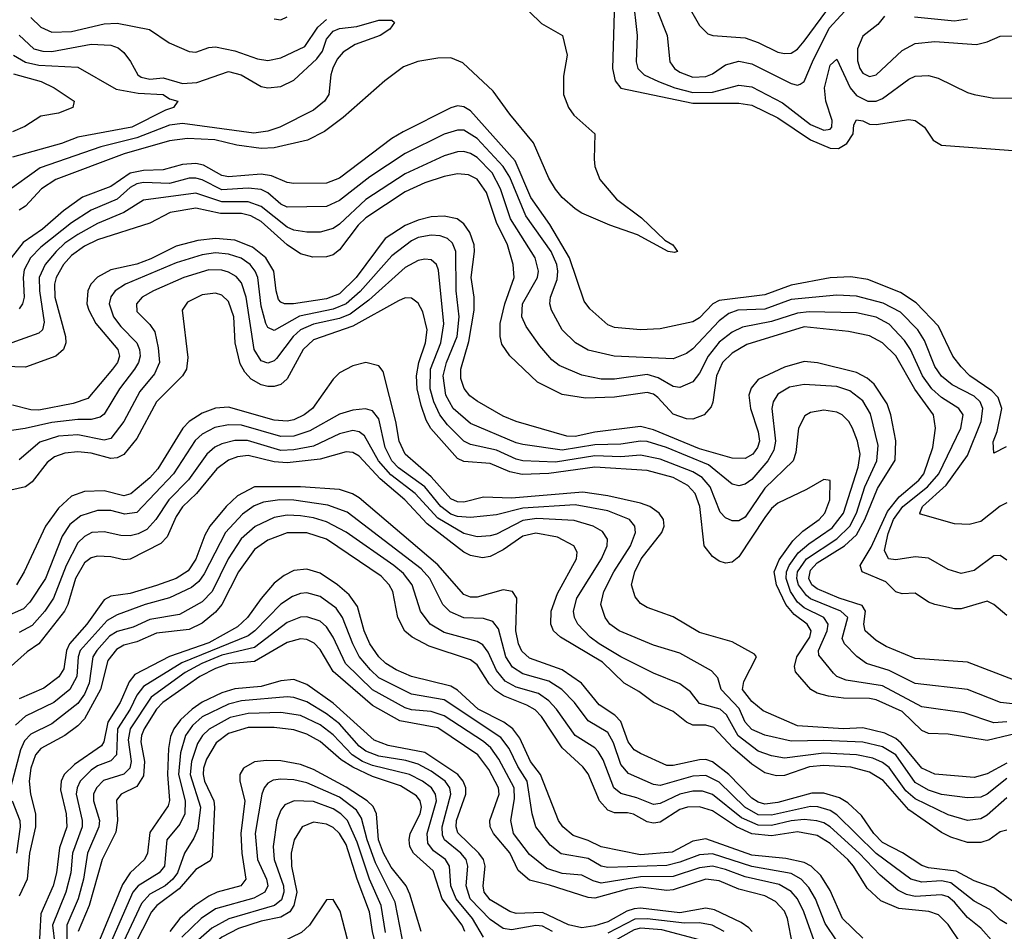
# Model space of a CAD drawing. Header units: inches. Extents: x 990535 to 1117859, y 769386 to 892122.
# Tile 732 of 1056: x 1056872 to 1059882, y 850131 to 852919. Entities that reach past the tile are written whole.
import ezdxf

# ---------------------------------------------------------------- set-up
doc = ezdxf.new("R2010")
doc.units = ezdxf.units.IN
doc.header["$MEASUREMENT"] = 0
doc.layers.add('B0855', color=7, linetype='Continuous')

msp = doc.modelspace()

# ---------------------------------------------------------------- linework, layer by layer
at = {"layer": 'B0855', "color": 5}
for points, elevation in [([(1058690.9, 853010), (1058684.3, 852770), (1058692, 852732), (1058709.6, 852709.6), (1058930, 852663.2), (1059070, 852663.8), (1059110, 852657.2), (1059190, 852618.6), (1059290, 852550.9), (1059350, 852525.4), (1059374.9, 852525.1), (1059400.3, 852539.7), (1059419.6, 852570), (1059422.4, 852597.6), (1059430, 852612.6), (1059450, 852609.2), (1059470, 852599.4), (1059490, 852598), (1059590, 852613.4), (1059610, 852610.2), (1059638, 852590), (1059664.6, 852550), (1059690, 852535.2), (1059950, 852515.2)], 2720), ([(1058746.6, 852990), (1058759.9, 852870), (1058756.8, 852790), (1058762, 852770), (1058781.2, 852750), (1058824.8, 852730), (1058875, 852710), (1058930, 852696.1), (1058990, 852697.2), (1059070, 852718.8), (1059110, 852713.2), (1059204.1, 852664.1), (1059290, 852597.9), (1059330, 852581.3), (1059350, 852584.2), (1059354.7, 852590), (1059355.9, 852610), (1059336.1, 852670), (1059332.4, 852710), (1059350, 852780.2), (1059370, 852797.8), (1059410.7, 852710), (1059430, 852686.7), (1059464.4, 852670), (1059490, 852669.8), (1059510, 852677.6), (1059590, 852737.3), (1059610, 852746.4), (1059650, 852748.4), (1059679.5, 852739.5), (1059770, 852695.6), (1059790, 852690.2), (1059850, 852679.2), (1059930, 852679.3)], 2740), ([(1058430, 852942.7), (1058467.4, 852907.4), (1058531.3, 852870), (1058545.5, 852810), (1058533.9, 852746.1), (1058534.7, 852690), (1058549.4, 852650), (1058566.3, 852626.3), (1058630.4, 852570), (1058628, 852492), (1058630.5, 852470), (1058645.3, 852430), (1058696.5, 852370), (1058772.7, 852312.7), (1058844.3, 852244.3), (1058868.2, 852230), (1058882.8, 852210), (1058873.4, 852206.6), (1058854, 852210), (1058760.9, 852260.9), (1058675.6, 852290), (1058590, 852326.6), (1058570, 852340.8), (1058530, 852375.3), (1058510, 852400.6), (1058490, 852433.7), (1058442.4, 852542.4), (1058369.9, 852630), (1058319.7, 852699.7), (1058226.4, 852786.4), (1058190, 852801.9), (1058150, 852801.1), (1058089.5, 852790.5), (1058045.4, 852774.6), (1057987.8, 852732.2), (1057860.4, 852619.6), (1057803.6, 852576.4), (1057752, 852550), (1057650, 852527), (1057610, 852524.6), (1057535.5, 852535.5), (1057468.8, 852551.2), (1057384.3, 852555.7), (1057330, 852548), (1057191.1, 852508.9), (1056982.3, 852430), (1056938.6, 852401.4), (1056890, 852348.5), (1056870, 852335.9)], 2680), ([(1058819.7, 852950), (1058851.1, 852870), (1058859.6, 852790), (1058874, 852770), (1058890, 852758.7), (1058930, 852743.4), (1058970, 852744.9), (1058990, 852753.2), (1059030, 852780.5), (1059070, 852791.9), (1059110, 852783.3), (1059230, 852723.3), (1059250, 852718.4), (1059258.3, 852721.7), (1059270.2, 852729.8), (1059295.3, 852790), (1059347.1, 852892.9), (1059418.3, 852970)], 2760), ([(1058910.1, 852970), (1058950, 852901.3), (1058975.7, 852875.7), (1058990.7, 852870.7), (1059090, 852862.8), (1059130, 852848.9), (1059190, 852819.9), (1059210, 852815.2), (1059230, 852816.8), (1059250, 852829.1), (1059270, 852852.7), (1059356.7, 852970)], 2780), ([(1056870, 852871.8), (1056915, 852830), (1056942.2, 852822.2), (1056970, 852821.5), (1057090, 852843.9), (1057150, 852841.3), (1057172.6, 852832.6), (1057190, 852818.5), (1057211, 852791), (1057232.8, 852750), (1057243.5, 852743.5), (1057270, 852737.1), (1057310, 852740.9), (1057370, 852723.5), (1057413.1, 852726.9), (1057510, 852760.5), (1057549.2, 852750), (1057610, 852714.4), (1057630, 852710.1), (1057670, 852714.1), (1057710, 852733.5), (1057780.6, 852799.4), (1057797.1, 852822.9), (1057810, 852859.7), (1057830, 852883.8), (1057850, 852891.9), (1057902.4, 852897.6), (1057970, 852917.8), (1058010, 852917.1), (1058018, 852910), (1058003.1, 852890), (1057973.7, 852870), (1057897.4, 852842.6), (1057860.6, 852819.4), (1057842.3, 852797.7), (1057829.1, 852770.9), (1057822.8, 852750), (1057817, 852690), (1057803.9, 852670), (1057770, 852641.9), (1057666.8, 852590), (1057630, 852578.2), (1057588.1, 852571.9), (1057370, 852601.7), (1057330, 852596.1), (1057230, 852557.5), (1057119.4, 852530), (1056934.7, 852465.3), (1056829.5, 852390)], 2660), ([(1056905.9, 852925.9), (1056935.9, 852895.9), (1056970, 852880.4), (1057030, 852882.6), (1057130, 852906.6), (1057170, 852908.2), (1057268.5, 852888.5), (1057328.4, 852848.4), (1057390, 852822), (1057410, 852819.7), (1057450, 852834.1), (1057470, 852836), (1057530, 852823.2), (1057598.5, 852798.6), (1057630, 852794.2), (1057670, 852802.1), (1057743.4, 852836.6), (1057783.8, 852896.2), (1057810, 852919)], 2680), ([(1057650, 852921.3), (1057670, 852918.4), (1057690, 852927.8)], 2720), ([(1059516.3, 852930), (1059495.9, 852904.1), (1059450, 852868), (1059433, 852830), (1059433.3, 852793.3), (1059440.8, 852770), (1059450, 852755), (1059470, 852744.7), (1059490.2, 852749.8), (1059570, 852824.4), (1059610, 852845.9), (1059670, 852852), (1059796.9, 852843.1), (1059829.4, 852850.6), (1059870, 852868.3), (1059950, 852869.2), (1060000, 852850.1)], 2760), ([(1059607.9, 852927.9), (1059730, 852915.3), (1059770, 852921.1)], 2780), ([(1056853.3, 852810), (1056890, 852788.6), (1056930, 852780.2), (1057050, 852773.3), (1057166.6, 852706.6), (1057234.4, 852694.4), (1057310, 852690.3), (1057330, 852676.9), (1057354.9, 852670), (1057342.4, 852650), (1057317.8, 852642.2), (1057214.3, 852590), (1057050, 852559.8), (1056999.6, 852540.4), (1056850, 852498.6)], 2640), ([(1056853.1, 852753.1), (1056937.4, 852730), (1056977.3, 852710), (1057038.7, 852670), (1057034, 852650), (1056990, 852633.4), (1056936.4, 852623.6), (1056887.5, 852592.5), (1056850, 852576.2)], 2620), ([(1059887.7, 851612.3), (1059850, 851593.2), (1059847.8, 851627.8), (1059860.6, 851659.4), (1059874.2, 851730), (1059863.2, 851763.2), (1059843.8, 851783.8), (1059777.2, 851830), (1059750, 851856.7), (1059724.7, 851890), (1059681.1, 851981.1), (1059612.9, 852052.9), (1059564.7, 852084.7), (1059464.4, 852124.4), (1059412.6, 852132.6), (1059350, 852129.7), (1059230, 852106.7), (1059150, 852077.2), (1059010, 852060.4), (1058990.5, 852050), (1058950, 852006.5), (1058930, 851995), (1058830, 851973.6), (1058770, 851969.9), (1058690, 851977.3), (1058670, 851985.8), (1058614.9, 852034.9), (1058597.7, 852057.7), (1058552.7, 852190), (1058492.4, 852292.4), (1058435, 852375), (1058386.8, 852486.8), (1058250, 852639.9), (1058230, 852652.6), (1058210, 852654.9), (1058190, 852649.5), (1058044, 852576), (1058010, 852555.4), (1057850, 852434.3), (1057810, 852418.9), (1057710, 852417.6), (1057690, 852420.7), (1057641.2, 852441.2), (1057610, 852446), (1057510, 852437.9), (1057490, 852442.1), (1057433.4, 852473.4), (1057410, 852478.7), (1057370, 852475.6), (1057310, 852459.4), (1057250, 852457.9), (1057210, 852449.2), (1057150, 852408.6), (1057063.8, 852376.2), (1057005.9, 852334.1), (1056941.6, 852278.4), (1056882.2, 852237.8), (1056846.1, 852190)], 2720), ([(1059890, 851441), (1059870, 851431), (1059810, 851384.2), (1059774.9, 851374.9), (1059730, 851376.5), (1059626.3, 851406.3), (1059623.7, 851410), (1059632.2, 851430), (1059704.7, 851495.3), (1059770, 851585.6), (1059811.6, 851690), (1059816.4, 851730), (1059808.7, 851750), (1059790, 851767.2), (1059722.5, 851802.5), (1059690, 851828.8), (1059670, 851858.5), (1059637.8, 851937.8), (1059617.9, 851970), (1059564.3, 852024.3), (1059511.4, 852051.4), (1059430, 852073.4), (1059370, 852076.1), (1059230, 852063.3), (1059150, 852033), (1059067.1, 852030), (1059040.1, 852019.9), (1059010, 851998.2), (1058930, 851912), (1058910, 851897.9), (1058870, 851881.9), (1058689.6, 851889.6), (1058610, 851908.4), (1058570.7, 851930), (1058529.9, 851969.9), (1058497.7, 852030), (1058493.1, 852050), (1058495, 852070), (1058515.5, 852124.5), (1058517.3, 852150), (1058514.2, 852170), (1058497.1, 852210), (1058419.3, 852319.3), (1058370, 852437.3), (1058350, 852469.9), (1058270, 852555.2), (1058230, 852580.4), (1058210, 852581), (1058170, 852568.6), (1058050.5, 852509.5), (1057941.9, 852438.1), (1057850, 852365.5), (1057810, 852347.4), (1057690, 852345.2), (1057670, 852354.1), (1057630, 852389.6), (1057610, 852399.3), (1057570, 852403.2), (1057490, 852398), (1057430, 852428.8), (1057410, 852434.6), (1057390, 852434.3), (1057330, 852417.4), (1057250, 852420.8), (1057230, 852416.5), (1057210, 852405.6), (1057170, 852369.9), (1057090, 852336.1), (1057030, 852297.7), (1056936.6, 852223.4), (1056905.1, 852190), (1056885.9, 852154.1), (1056882.2, 852130), (1056885.4, 852070), (1056880.5, 852050), (1056870, 852034)], 2740), ([(1059890, 851266), (1059870, 851279.8), (1059850, 851279), (1059790, 851234), (1059750, 851225), (1059710, 851236.8), (1059650, 851271.6), (1059610, 851275.6), (1059550, 851266.7), (1059527.9, 851270), (1059515.8, 851295.8), (1059526.9, 851346.9), (1059543.4, 851390), (1059572.2, 851430), (1059647.8, 851490), (1059682, 851530), (1059749.2, 851670), (1059756.2, 851710), (1059743, 851730), (1059690, 851763.7), (1059661, 851790), (1059632.2, 851830), (1059595.7, 851910), (1059577.3, 851937.3), (1059530, 851987.3), (1059490, 852009.3), (1059430, 852022.3), (1059285.2, 852025.2), (1059250, 852021), (1059170, 851995.5), (1059081.8, 851978.2), (1059050, 851963.4), (1059010, 851932.2), (1058976.7, 851890), (1058950, 851838.1), (1058930, 851811.1), (1058890, 851794), (1058870, 851796.6), (1058823.5, 851823.5), (1058790, 851833.5), (1058690, 851819.3), (1058650, 851819.4), (1058590, 851831.7), (1058521, 851861), (1058499, 851879), (1058461.6, 851921.6), (1058420.1, 851980.1), (1058406.9, 852010), (1058408.7, 852050), (1058455.3, 852130), (1058458.2, 852150), (1058447.8, 852190), (1058372.3, 852310), (1058341.4, 852401.4), (1058316.2, 852450), (1058270, 852497.4), (1058250, 852509.6), (1058230, 852515.2), (1058210, 852514.5), (1058170, 852502.9), (1058050, 852447.2), (1057930, 852368.8), (1057850, 852293.3), (1057830, 852280.1), (1057790, 852269.2), (1057750, 852268.8), (1057710, 852275.3), (1057690, 852284.5), (1057610, 852347.4), (1057570, 852361.9), (1057490, 852361.7), (1057410, 852388.3), (1057250, 852366.7), (1057190.6, 852329.4), (1057110, 852295.4), (1057050, 852262.3), (1057010, 852235.4), (1056982.9, 852210), (1056949.5, 852170), (1056931.6, 852130), (1056931.9, 852090), (1056946.2, 851993.8), (1056941.6, 851970), (1056930, 851960.1), (1056790, 851910.2)], 2760), ([(1059890, 851096.9), (1059850, 851129.9), (1059830, 851140.5), (1059750, 851117.2), (1059730, 851116.9), (1059669.9, 851129.9), (1059650, 851137), (1059610, 851164.9), (1059570, 851162.7), (1059550, 851169.1), (1059519.8, 851199.8), (1059448, 851230), (1059441.3, 851250), (1059474.9, 851305.1), (1059525.3, 851414.7), (1059560.7, 851459.3), (1059621.2, 851510), (1059635.7, 851530), (1059663.6, 851610), (1059671.8, 851670), (1059665.8, 851710), (1059609, 851789), (1059550.5, 851890.5), (1059510, 851930.3), (1059470, 851952), (1059405.4, 851965.4), (1059270, 851979.5), (1059095.1, 851924.9), (1059050, 851899.3), (1059020.5, 851870), (1059001.7, 851830), (1058991.2, 851748.8), (1058985.4, 851734.6), (1058964.1, 851710), (1058930, 851696.6), (1058910, 851698.1), (1058870, 851712.2), (1058823.3, 851763.3), (1058810, 851773.6), (1058790, 851778.9), (1058690, 851764), (1058601.2, 851761.2), (1058530, 851772.8), (1058454.9, 851810), (1058370, 851890.5), (1058346.2, 851926.2), (1058340.4, 851950), (1058340.9, 851990), (1058355.5, 852050), (1058383.4, 852130), (1058380.3, 852170), (1058363.6, 852230), (1058330, 852298.2), (1058299.1, 852390), (1058270, 852431), (1058244.2, 852444.2), (1058210, 852446.9), (1058170, 852439), (1058110, 852419.9), (1058050, 852392.7), (1057930, 852312.7), (1057907.1, 852290), (1057850, 852215.2), (1057830, 852200.1), (1057810, 852193.6), (1057767.5, 852192.5), (1057730, 852202.4), (1057690, 852229.9), (1057610, 852301.9), (1057578.6, 852318.6), (1057550, 852325.9), (1057486.1, 852326.1), (1057410, 852342.5), (1057331.4, 852328.6), (1057270, 852296.6), (1057110, 852245.8), (1057070, 852225.8), (1057030, 852197.7), (1057005.5, 852170), (1056982.9, 852130), (1056977.9, 852110), (1056978.9, 852070), (1057011.9, 851950), (1057012.8, 851930), (1057006.1, 851910), (1056982.2, 851890), (1056890, 851855.9), (1056790, 851859.4)], 2780), ([(1059910, 850900.1), (1059770, 850953.4), (1059610, 850964.6), (1059521.4, 851001.4), (1059490, 851019.9), (1059456.7, 851050), (1059452.9, 851070), (1059458.2, 851110), (1059447.5, 851127.5), (1059377.3, 851150), (1059310, 851177.9), (1059293.9, 851190), (1059284.6, 851210), (1059290, 851235.4), (1059310, 851257.2), (1059393.8, 851310), (1059430, 851343.6), (1059456, 851390), (1059494.8, 851485.2), (1059548.8, 851571.2), (1059550.7, 851630.7), (1059535.6, 851710), (1059523.9, 851743.9), (1059483.8, 851803.8), (1059462.5, 851822.5), (1059430, 851840.2), (1059310.5, 851869.5), (1059270, 851872.9), (1059210, 851856.3), (1059130, 851818.1), (1059107.7, 851792.3), (1059100.9, 851770), (1059105.7, 851730), (1059130, 851658.2), (1059133.2, 851630), (1059127.8, 851610), (1059113, 851590), (1059090, 851576.7), (1059050, 851577.5), (1058950, 851605.9), (1058810, 851664.6), (1058770, 851674.7), (1058630, 851657.4), (1058570, 851644.1), (1058544.6, 851644.6), (1058390, 851689.6), (1058350, 851706.4), (1058270, 851751.9), (1058248.4, 851768.4), (1058230.6, 851790.6), (1058221, 851821), (1058220.2, 851850), (1058245.4, 851934.6), (1058261.2, 852030), (1058261.7, 852070), (1058252.1, 852130), (1058262.2, 852210), (1058260.9, 852230), (1058247.6, 852267.6), (1058230, 852294.6), (1058209.7, 852309.7), (1058170, 852317.8), (1058130, 852315.6), (1058090, 852306), (1058050, 852289.4), (1057989.4, 852250), (1057900.6, 852130), (1057850, 852080.5), (1057810, 852065.1), (1057709.4, 852049.4), (1057681.1, 852050), (1057670, 852054.6), (1057663.5, 852063.5), (1057655.5, 852090), (1057648.3, 852150), (1057624.8, 852190), (1057583.5, 852223.5), (1057530, 852244.7), (1057470, 852249.1), (1057416.7, 852243.3), (1057350, 852226.3), (1057272.9, 852187.1), (1057230, 852170.7), (1057150, 852154), (1057110, 852131.4), (1057089.7, 852110), (1057079.9, 852090), (1057076.9, 852050), (1057082.8, 852030), (1057105, 851990), (1057171.6, 851910), (1057176.7, 851890), (1057170.4, 851870), (1057155.9, 851850), (1057079.6, 851760.4), (1057035.4, 851744.6), (1056930, 851724.6), (1056905.3, 851725.3), (1056850, 851740.2)], 2820), ([(1059906.9, 850826.9), (1059870.5, 850830.5), (1059770, 850870.3), (1059610, 850888.2), (1059530, 850928.4), (1059460.7, 850950), (1059431.4, 850971.4), (1059393.5, 851010), (1059386.6, 851026.6), (1059404.1, 851090), (1059382.3, 851110), (1059290, 851147.9), (1059277.3, 851157.3), (1059253.3, 851190), (1059248.2, 851210), (1059250.3, 851230), (1059277, 851270), (1059370, 851331.1), (1059410.1, 851369.9), (1059429.8, 851410), (1059455.7, 851490), (1059492.9, 851570), (1059496.2, 851616.2), (1059473, 851713), (1059450, 851752.7), (1059410, 851783.4), (1059370, 851797.3), (1059270, 851803), (1059225.2, 851794.8), (1059190, 851773.2), (1059175.1, 851750), (1059171.4, 851730), (1059182.6, 851630), (1059177.8, 851602.2), (1059159, 851570), (1059110, 851513), (1059090, 851498.1), (1059070, 851493.2), (1059050, 851498.5), (1058977.8, 851557.8), (1058849.4, 851610), (1058790, 851628.9), (1058770, 851630.2), (1058710, 851620.1), (1058630, 851618.8), (1058530, 851602.6), (1058410, 851619.9), (1058390, 851624.5), (1058250, 851684.1), (1058197.3, 851730), (1058174.7, 851770), (1058166.3, 851830), (1058176.5, 851870), (1058208.9, 851950), (1058215.3, 852010), (1058206.7, 852090), (1058205.1, 852210), (1058195.1, 852235.1), (1058179.5, 852250), (1058157.8, 852257.8), (1058130, 852260.1), (1058090, 852252.4), (1058070, 852242.1), (1058010, 852196.1), (1057912.4, 852087.6), (1057870, 852050), (1057830, 852033.7), (1057727.5, 852012.5), (1057650, 851968.6), (1057630, 851977), (1057623.8, 851990), (1057610, 852042.6), (1057600.2, 852130), (1057592, 852150), (1057576.6, 852170), (1057549, 852189), (1057510, 852202), (1057470, 852206.2), (1057430, 852199.8), (1057350, 852175.2), (1057194.8, 852110), (1057163.3, 852090), (1057150, 852071.3), (1057145.5, 852050), (1057158.7, 852010), (1057180.6, 851980.6), (1057229.4, 851930), (1057237.9, 851910), (1057239.9, 851890), (1057235.2, 851870), (1057223.1, 851850), (1057176.4, 851790), (1057130, 851712.3), (1057117.3, 851702.7), (1057090, 851695.9), (1057050, 851695.8), (1056970, 851686.5), (1056888.6, 851668.6), (1056770, 851650.9)], 2840), ([(1059890, 850771.7), (1059850, 850768.2), (1059759.2, 850799.2), (1059630, 850816.9), (1059510, 850881.9), (1059398.4, 850898.4), (1059370.6, 850910), (1059359.9, 850919.9), (1059314.8, 850974.8), (1059313.6, 850990), (1059340.3, 851050), (1059343.7, 851070), (1059329.9, 851090), (1059270, 851120.2), (1059250, 851137.3), (1059228.8, 851170), (1059215.4, 851210), (1059216.6, 851230), (1059224.6, 851250), (1059252.1, 851287.9), (1059284.2, 851315.8), (1059355.6, 851364.4), (1059390.2, 851410), (1059435, 851550), (1059441, 851590), (1059432.8, 851630), (1059417.9, 851670), (1059406.9, 851690), (1059386.2, 851710), (1059370, 851718.1), (1059330, 851724.4), (1059290, 851717.2), (1059272.6, 851707.4), (1059253.3, 851670), (1059245.2, 851594.8), (1059236.1, 851570), (1059150, 851486.4), (1059090, 851397.7), (1059070, 851386.1), (1059050, 851386.4), (1059030, 851395.2), (1059013.1, 851413.1), (1058983.1, 851490), (1058958.8, 851518.8), (1058930, 851535.9), (1058830, 851575.2), (1058770, 851586.9), (1058710, 851582.1), (1058630, 851585.4), (1058510, 851565.2), (1058410, 851569.5), (1058390, 851574.3), (1058330, 851601.9), (1058250, 851619.4), (1058229.9, 851630), (1058179.6, 851679.6), (1058155.8, 851710), (1058137.6, 851750), (1058127, 851790), (1058127.8, 851850), (1058159.4, 851930), (1058168.9, 851988.9), (1058152.3, 852152.3), (1058145.9, 852170), (1058130, 852183.9), (1058110, 852186.3), (1058090, 852182.3), (1058050, 852160.7), (1057939.4, 852060.6), (1057882, 852018), (1057850, 852004.6), (1057770, 851987.1), (1057730, 851970.2), (1057707.5, 851950), (1057657.4, 851882.6), (1057650, 851875.3), (1057630, 851868.1), (1057610, 851875.8), (1057588.3, 851910), (1057564.2, 852070), (1057550, 852114), (1057533.5, 852133.5), (1057510, 852147), (1057490, 852153), (1057450, 852154.1), (1057373.5, 852130), (1057280.5, 852090), (1057246.5, 852070), (1057229.1, 852050), (1057230, 852026.7), (1057270, 851986.4), (1057284.5, 851964.5), (1057295.1, 851915.1), (1057298.7, 851870), (1057284.1, 851835.9), (1057238.7, 851781.3), (1057189.7, 851690), (1057150, 851638), (1057130, 851633.2), (1057050, 851649.2), (1056990, 851645.1), (1056933.1, 851626.9), (1056870, 851572.8)], 2860), ([(1059966.7, 850746.7), (1059830, 850714.5), (1059710, 850734), (1059650, 850736.1), (1059630, 850744.9), (1059570, 850803), (1059490, 850838.3), (1059470, 850843), (1059390, 850843.9), (1059344.7, 850850), (1059310, 850859.2), (1059290.2, 850870.2), (1059243.8, 850923.8), (1059240.4, 850940.4), (1059248.2, 850970), (1059287.6, 851030), (1059291.8, 851050), (1059279.9, 851070), (1059239.8, 851099.8), (1059214.2, 851130), (1059185.6, 851190), (1059178.5, 851230), (1059193.3, 851266.7), (1059235.1, 851324.9), (1059266, 851354), (1059315.8, 851390), (1059333.3, 851410), (1059348.7, 851450), (1059349.6, 851509.6), (1059330, 851512.8), (1059277.8, 851482.2), (1059190, 851439.9), (1059170, 851423.4), (1059150, 851396.2), (1059070, 851276.5), (1059050, 851259.3), (1059030, 851256.2), (1059010, 851263.2), (1058990, 851277.4), (1058964.7, 851310), (1058951.2, 851430), (1058936.7, 851470), (1058914.2, 851494.2), (1058870, 851518.2), (1058790, 851539.6), (1058630, 851550), (1058490, 851530.9), (1058407.9, 851527.9), (1058370, 851536.2), (1058310, 851561.6), (1058230, 851567.2), (1058210, 851577.1), (1058128.4, 851668.4), (1058114.2, 851694.2), (1058099.1, 851739.1), (1058086.9, 851790), (1058085.2, 851830), (1058092.3, 851870), (1058112.6, 851930), (1058117.3, 851970), (1058104.8, 852024.8), (1058090, 852051.7), (1058070, 852067.5), (1058050, 852067.9), (1058030, 852059.1), (1057890, 851981.2), (1057770, 851939.8), (1057738.5, 851910), (1057690, 851820.1), (1057670, 851803.2), (1057650, 851796.8), (1057630, 851796.9), (1057610, 851801.6), (1057579.8, 851819.8), (1057560.5, 851840.5), (1057546.1, 851866.1), (1057530.8, 851930), (1057526.1, 852010), (1057510, 852057.2), (1057490, 852076.6), (1057470, 852082.3), (1057430, 852077.5), (1057384.9, 852055.1), (1057368.3, 852030), (1057385.8, 851885.8), (1057382.2, 851850), (1057369.6, 851830), (1057290, 851749.9), (1057230, 851637.5), (1057190, 851589.2), (1057170, 851578.7), (1057150, 851577.1), (1057090, 851592.9), (1057050, 851597.2), (1057010, 851593.3), (1056978.3, 851581.7), (1056955.9, 851564.1), (1056910, 851505.3), (1056890, 851489.9), (1056799, 851470)], 2880), ([(1059890, 850645.2), (1059830, 850612.4), (1059790, 850601), (1059670, 850611.6), (1059630, 850629.6), (1059566.5, 850706.5), (1059550, 850720.9), (1059517, 850737), (1059450, 850752.7), (1059390, 850749.5), (1059250, 850759.6), (1059145.2, 850805.2), (1059110, 850833.1), (1059081.6, 850870), (1059085.5, 850894.5), (1059124.4, 850970), (1059118.8, 850978.8), (1059050, 851016.2), (1058950, 851044.9), (1058870, 851092.7), (1058790, 851121.5), (1058770, 851133.5), (1058753.8, 851153.8), (1058742.2, 851190), (1058752.3, 851230), (1058772.2, 851270), (1058835.4, 851350), (1058842.5, 851370), (1058839.7, 851390), (1058826.9, 851410), (1058798.3, 851430), (1058770, 851440.6), (1058670, 851463), (1058593.9, 851473.9), (1058375, 851455), (1058290, 851458.6), (1058230, 851443.5), (1058210, 851444.5), (1058190, 851453.8), (1058130, 851520.3), (1058049.9, 851590), (1058031.9, 851630), (1058022.2, 851690), (1057982.7, 851842.7), (1057970, 851860.6), (1057930, 851869.9), (1057890, 851860.4), (1057850, 851838.7), (1057830, 851819.3), (1057766.5, 851730), (1057741.9, 851710), (1057710, 851695.4), (1057689.1, 851690.9), (1057650, 851693.5), (1057510, 851733.7), (1057470, 851730.9), (1057430, 851715.9), (1057390, 851690.3), (1057370.1, 851670), (1057294.6, 851545.4), (1057270, 851517.8), (1057211.2, 851468.8), (1057190, 851463), (1057130, 851477.8), (1057070, 851475.7), (1057030, 851461.1), (1056990, 851424.4), (1056950.7, 851370), (1056885.5, 851230), (1056862.1, 851190)], 2920), ([(1059890, 850598.1), (1059830, 850550.6), (1059810, 850541.4), (1059770, 850539.1), (1059690, 850549.4), (1059650, 850562.3), (1059610, 850585.5), (1059550.2, 850670.2), (1059510, 850694.5), (1059449.4, 850709.4), (1059330, 850714.5), (1059230, 850712), (1059150, 850730.9), (1059110, 850747.9), (1059090, 850769.9), (1059072, 850812), (1059016.1, 850870), (1059006, 850906), (1058987.4, 850927.4), (1058890, 850981.5), (1058810, 851006.2), (1058704.1, 851050), (1058676.3, 851070), (1058662, 851090), (1058648.6, 851130), (1058657.8, 851170), (1058688.1, 851230), (1058738.9, 851310), (1058754.3, 851350), (1058752, 851370), (1058735.7, 851390), (1058670, 851416.2), (1058570, 851435.1), (1058410, 851424.5), (1058330, 851404.4), (1058250, 851395.9), (1058210, 851399.4), (1058190, 851406.8), (1058159, 851430), (1058110, 851490.4), (1058030, 851548.2), (1058010, 851570), (1057988.9, 851610), (1057970, 851698.1), (1057950, 851722.3), (1057929.1, 851729.1), (1057890, 851724.7), (1057850, 851712.1), (1057759, 851661), (1057710, 851645.5), (1057670, 851644.5), (1057550, 851678.2), (1057510, 851679.9), (1057468.4, 851671.6), (1057430, 851651.3), (1057408.5, 851631.5), (1057341.6, 851530), (1057230, 851412), (1057193.3, 851406.7), (1057150, 851417.4), (1057110, 851417.6), (1057058.9, 851401.1), (1057024.6, 851375.4), (1057001.1, 851338.9), (1056950.7, 851209.3), (1056902.8, 851137.2), (1056882.9, 851117.1), (1056823.6, 851090)], 2940), ([(1059890, 850539.1), (1059830, 850485.6), (1059810, 850475), (1059770, 850469.6), (1059710, 850487.2), (1059610, 850535.6), (1059580.8, 850560.8), (1059530, 850631.9), (1059510, 850646.9), (1059480, 850660), (1059430, 850670.7), (1059330, 850675.9), (1059210, 850660.4), (1059170, 850667.3), (1059130, 850681.7), (1059068.4, 850728.4), (1059032.7, 850792.7), (1059012.9, 850810), (1058950, 850827.8), (1058923.1, 850863.1), (1058890, 850887.9), (1058810, 850919.9), (1058710, 850970.3), (1058643.5, 851010), (1058615.8, 851030), (1058578, 851070), (1058567.8, 851090), (1058565.3, 851110), (1058575.1, 851150), (1058650.3, 851270), (1058668.3, 851310), (1058669.4, 851330), (1058653.5, 851353.5), (1058625, 851370), (1058567, 851387), (1058452.8, 851392.8), (1058410, 851387.1), (1058330, 851345.5), (1058310, 851340.7), (1058270, 851337.4), (1058230, 851347.3), (1058150, 851394), (1058081.3, 851470), (1058006.3, 851526.3), (1057968.6, 851570), (1057925.6, 851645.6), (1057910, 851658.3), (1057890, 851662.4), (1057850, 851652.3), (1057770, 851614.5), (1057710, 851603.1), (1057670, 851601.7), (1057568.2, 851631.8), (1057530, 851631.6), (1057490, 851621.7), (1057468.7, 851611.3), (1057443.8, 851590), (1057388, 851512), (1057327.4, 851450), (1057288.3, 851390), (1057260, 851360), (1057233.7, 851346.3), (1057210, 851340.4), (1057181, 851341), (1057130, 851352.8), (1057092.2, 851350), (1057070, 851338.2), (1057050, 851318.6), (1057013.7, 851250), (1056974.8, 851150), (1056949.1, 851110), (1056910, 851066.5), (1056870, 851045)], 2960), ([(1059890, 850439.8), (1059870, 850434.9), (1059835.4, 850410), (1059810, 850401.9), (1059770, 850402.1), (1059718.5, 850418.5), (1059690, 850433.1), (1059590, 850502.7), (1059512.1, 850592.1), (1059470, 850617.3), (1059413.1, 850633.1), (1059330, 850637.6), (1059286.1, 850633.9), (1059210, 850607.4), (1059186, 850606), (1059150, 850615.1), (1059110, 850642.4), (1059052, 850692), (1058994.5, 850754.5), (1058970, 850760.7), (1058930, 850761.4), (1058910, 850769.9), (1058870, 850803.1), (1058810, 850830.4), (1058764.3, 850864.3), (1058719.4, 850890), (1058653.7, 850953.7), (1058525.3, 851030), (1058503.9, 851050), (1058495.3, 851070), (1058496.7, 851110), (1058515.8, 851164.2), (1058573.7, 851270), (1058575.9, 851290), (1058566.1, 851310), (1058515.9, 851335.9), (1058450, 851348.5), (1058410, 851339), (1058350, 851297.3), (1058310, 851276.9), (1058287, 851273), (1058250, 851279.9), (1058229.9, 851290), (1058117.4, 851377.4), (1058049.4, 851450), (1057974.2, 851514.2), (1057910, 851584), (1057890, 851594.6), (1057870, 851597.1), (1057790, 851574.7), (1057690, 851563.1), (1057650, 851566.3), (1057570, 851585.6), (1057538.1, 851581.9), (1057510, 851571.7), (1057474.6, 851545.4), (1057411.9, 851470), (1057370, 851428.8), (1057350, 851399.4), (1057322.6, 851337.4), (1057303.3, 851316.7), (1057210, 851268.5), (1057190, 851266.8), (1057150, 851276), (1057110, 851278.3), (1057090, 851272.9), (1057070, 851257.5), (1057042.4, 851210), (1057019.2, 851130), (1057008.7, 851110), (1056930.1, 851010), (1056895, 850985), (1056786.5, 850890)], 2980), ([(1059910, 850220.9), (1059850, 850263.5), (1059790, 850285.3), (1059734.5, 850314.5), (1059650, 850325.2), (1059630, 850331.6), (1059570.5, 850370.5), (1059510, 850402.5), (1059483.5, 850430), (1059445.4, 850485.4), (1059404, 850524), (1059378.7, 850538.7), (1059330, 850552.8), (1059293.7, 850553.7), (1059190, 850524.3), (1059150, 850519.8), (1059130, 850525.5), (1059110, 850538), (1059039.6, 850610), (1058990, 850648.8), (1058970, 850655.7), (1058950, 850655.4), (1058870, 850637.5), (1058850, 850638.1), (1058770, 850674.1), (1058750, 850685.5), (1058732, 850710), (1058710, 850772.8), (1058691.8, 850791.8), (1058643.3, 850823.3), (1058589.9, 850890), (1058530.3, 850930.3), (1058430, 850966.4), (1058407.2, 850987.2), (1058396.4, 851010), (1058388.6, 851050), (1058391.9, 851150), (1058378.4, 851170), (1058350, 851174.8), (1058270, 851152.4), (1058250, 851152.6), (1058230, 851160.5), (1058150, 851251.9), (1057910, 851456), (1057889.1, 851469.1), (1057850, 851481.5), (1057730, 851489.8), (1057590, 851490), (1057537.5, 851462.5), (1057503.3, 851430), (1057452.6, 851370), (1057437.8, 851342.2), (1057410.7, 851269.3), (1057386.4, 851233.6), (1057350.1, 851210), (1057290, 851188.2), (1057210, 851163.5), (1057150, 851155.6), (1057130, 851144.9), (1057077.3, 851070), (1057023.6, 851010), (1057015, 850990), (1057006.4, 850933.6), (1056991, 850909), (1056945.5, 850874.5), (1056870, 850842.2)], 3020), ([(1059890, 850153.3), (1059870, 850166.1), (1059837.6, 850197.6), (1059790, 850223), (1059718.5, 850278.5), (1059690, 850285.4), (1059630, 850280.6), (1059596.7, 850290), (1059490, 850368.3), (1059370, 850486.5), (1059350, 850500.2), (1059311.8, 850511.8), (1059290, 850512.2), (1059170, 850485.9), (1059130, 850486.9), (1059088.6, 850510), (1059010, 850587.1), (1058970, 850607.5), (1058930, 850605), (1058830, 850576.7), (1058810, 850579.9), (1058733.6, 850613.6), (1058710, 850640.5), (1058687.4, 850707.4), (1058670, 850738.9), (1058610, 850774.8), (1058568.4, 850830), (1058529.8, 850869.8), (1058490, 850896), (1058410, 850918.5), (1058378.6, 850938.6), (1058358.6, 850970), (1058335.8, 851055.8), (1058318.4, 851078.4), (1058290, 851087.8), (1058230, 851089.6), (1058187.4, 851107.4), (1058165.5, 851130), (1058125.6, 851210), (1058099.7, 851239.7), (1057873, 851413), (1057814.2, 851434.2), (1057710, 851449.3), (1057667.3, 851450), (1057617.1, 851442.9), (1057588.3, 851431.7), (1057553.3, 851406.7), (1057501, 851350), (1057436.1, 851223.9), (1057419, 851201), (1057397.5, 851182.5), (1057330, 851151), (1057255.3, 851130), (1057170, 851098.8), (1057139, 851081), (1057056.8, 850990), (1057050.7, 850970), (1057046, 850910), (1057025.4, 850870), (1056976.3, 850830), (1056890, 850789), (1056859, 850761)], 3040), ([(1059850, 850095.4), (1059810, 850140.4), (1059770, 850172.7), (1059730, 850219.9), (1059710, 850236.2), (1059690, 850242.6), (1059610, 850237.5), (1059583.5, 850243.5), (1059556.4, 850256.4), (1059502.2, 850302.2), (1059438.6, 850370), (1059350.1, 850450.1), (1059330, 850462.5), (1059309, 850469), (1059270, 850472.4), (1059230, 850468.8), (1059170, 850454.8), (1059130, 850455.2), (1059078.2, 850478.2), (1058990, 850549.4), (1058959.1, 850559.1), (1058930, 850559), (1058890, 850550), (1058830, 850522.1), (1058810, 850518.1), (1058758.6, 850538.6), (1058710, 850551.7), (1058688.1, 850570), (1058655.6, 850655.6), (1058640.5, 850680.5), (1058630, 850691.9), (1058570, 850729.5), (1058513, 850810), (1058490, 850835.4), (1058457.6, 850857.6), (1058390, 850877.1), (1058355.7, 850895.7), (1058330, 850928.3), (1058304.5, 850984.5), (1058287.3, 851007.3), (1058270, 851016.7), (1058170, 851044.5), (1058126.8, 851070), (1058096.9, 851110), (1058071.7, 851190), (1058044.9, 851224.9), (1058016, 851250), (1057870, 851351.5), (1057810, 851382.8), (1057770, 851395.3), (1057730, 851401.4), (1057690, 851403.3), (1057650, 851396.8), (1057591.2, 851368.8), (1057549, 851331), (1057509.3, 851270), (1057459.9, 851170), (1057430, 851138.3), (1057360.6, 851099.4), (1057270, 851084.2), (1057218.9, 851061.1), (1057170, 851047.9), (1057146.6, 851033.4), (1057107.4, 850990), (1057095.6, 850970), (1057084.2, 850890), (1057070, 850856.3), (1057050, 850827.3), (1056970, 850765.3), (1056906, 850734), (1056886.5, 850713.5), (1056874.2, 850685.8), (1056843.9, 850570)], 3060), ([(1059750, 850092), (1059710, 850152), (1059681.2, 850181.2), (1059650.9, 850190.9), (1059560.1, 850200.1), (1059504.3, 850224.3), (1059462.5, 850262.5), (1059421, 850330), (1059403.7, 850350), (1059350, 850399.3), (1059310, 850423.9), (1059250, 850434.7), (1059170, 850423), (1059110, 850429), (1059063.5, 850450), (1058990, 850498.7), (1058950, 850511.7), (1058914, 850510), (1058890, 850503.6), (1058830, 850464.6), (1058810, 850461.1), (1058790, 850465.1), (1058748.8, 850488.8), (1058730, 850493.3), (1058690, 850493.4), (1058670, 850501.6), (1058644.5, 850530), (1058610, 850612.7), (1058593.4, 850633.4), (1058530, 850691.6), (1058467.3, 850787.3), (1058447.8, 850807.8), (1058422.7, 850822.7), (1058351.1, 850851.1), (1058326.7, 850866.7), (1058307.4, 850887.4), (1058270, 850945.5), (1058250, 850961), (1058123.2, 851003.2), (1058071.6, 851030), (1058049.1, 851049.1), (1058028, 851090), (1058012.6, 851170), (1058001.9, 851190), (1057976.8, 851216.8), (1057809.6, 851329.6), (1057750, 851348.9), (1057690, 851349.4), (1057630, 851327.4), (1057590, 851298.8), (1057540.6, 851230), (1057490.1, 851130), (1057470, 851106.8), (1057430, 851073.6), (1057390, 851054), (1057290, 851042.8), (1057230, 851016.1), (1057190, 851005.4), (1057167.4, 850992.6), (1057141.5, 850958.5), (1057118.5, 850870), (1057070, 850780.7), (1057050, 850759.3), (1057010.2, 850729.8), (1056936.6, 850690), (1056920.5, 850670), (1056905.9, 850630), (1056900.6, 850590), (1056904.7, 850550), (1056920.2, 850490), (1056919.9, 850450), (1056901.4, 850370), (1056894.9, 850290), (1056870, 850238.2)], 3080), ([(1059449.9, 850110), (1059387.1, 850170), (1059350, 850255.4), (1059321, 850301), (1059292, 850330), (1059270, 850341.3), (1059213.7, 850353.7), (1059110, 850363.2), (1058970, 850413.2), (1058930, 850406.4), (1058867, 850373), (1058770, 850364.3), (1058650, 850389.4), (1058610, 850408.8), (1058564, 850424), (1058532.2, 850450), (1058519.3, 850470), (1058464.3, 850610), (1058433.6, 850650), (1058401.3, 850721.3), (1058379.3, 850750), (1058351.5, 850770), (1058274, 850810), (1058210, 850868.5), (1058190, 850880.1), (1058070, 850909.7), (1058022.9, 850930), (1057991.2, 850950), (1057970, 850970.3), (1057941.8, 851010), (1057925.1, 851050), (1057904.1, 851124.1), (1057879.4, 851159.4), (1057843.7, 851190), (1057790, 851225.7), (1057750, 851238.3), (1057710, 851234), (1057680.6, 851219.4), (1057650, 851195), (1057610, 851149), (1057568.4, 851090), (1057538.1, 851061.9), (1057450, 851013.1), (1057329.3, 850970.7), (1057224.1, 850915.9), (1057206, 850894), (1057179.4, 850830), (1057141.6, 850770), (1057129.5, 850710.5), (1057122.1, 850697.9), (1057039.1, 850640.9), (1057007.5, 850610), (1056999, 850590), (1056996.5, 850563.5), (1057014.3, 850490), (1057015.9, 850450), (1056993.5, 850386.5), (1056984, 850310), (1056973.9, 850270), (1056936.1, 850183.9), (1056930.7, 850070)], 3120), ([(1059370, 850101.9), (1059334.6, 850154.6), (1059304.8, 850230), (1059284.4, 850264.4), (1059261.1, 850290), (1059230, 850307.4), (1059110, 850328.9), (1058990, 850367.8), (1058950, 850365.1), (1058890, 850341.8), (1058850, 850332.5), (1058670, 850325.6), (1058650, 850330.2), (1058610, 850353.4), (1058527.4, 850367.4), (1058494, 850394), (1058449.5, 850450), (1058438.5, 850490), (1058423.2, 850590), (1058394.8, 850634.8), (1058368.7, 850690), (1058343.2, 850723.2), (1058170, 850838.2), (1058070, 850856.2), (1057970, 850906.4), (1057944.2, 850930), (1057910, 850971.7), (1057889.8, 851009.8), (1057859.2, 851090), (1057839.1, 851119.1), (1057790, 851154.8), (1057750, 851165.7), (1057730, 851163.9), (1057705.5, 851154.5), (1057670, 851131.5), (1057590.9, 851050), (1057570, 851034.3), (1057367.9, 850952.1), (1057250, 850879), (1057230, 850853.1), (1057209.2, 850810), (1057170.8, 850750), (1057167.3, 850670), (1057150, 850651.6), (1057110, 850637.1), (1057090, 850624), (1057056.7, 850590), (1057047.1, 850570), (1057044.1, 850550), (1057062.9, 850470), (1057063.1, 850450), (1057032.9, 850370), (1057027.7, 850310), (1057012.9, 850250), (1056972.4, 850150), (1056979.5, 850090)], 3140), ([(1059301.1, 850101.1), (1059269.2, 850190), (1059249.8, 850229.8), (1059230, 850252.6), (1059194.1, 850274.1), (1059090, 850297.1), (1059030, 850320.2), (1058990, 850330), (1058950, 850325), (1058870, 850298), (1058770, 850297.7), (1058650, 850278.4), (1058625.1, 850285.1), (1058590, 850302.2), (1058530, 850307.8), (1058483.2, 850323.2), (1058430, 850365.7), (1058381.5, 850430), (1058372.9, 850470), (1058384.2, 850535.8), (1058383.7, 850570), (1058337.1, 850657.1), (1058311.8, 850691.8), (1058290, 850711.7), (1058170, 850790), (1058130, 850803), (1058070, 850808.2), (1058050, 850814.3), (1057950, 850869), (1057868.2, 850950), (1057830, 851030.4), (1057810, 851061.5), (1057790, 851079.4), (1057750, 851092.3), (1057730, 851091), (1057690, 851075.5), (1057590, 850999), (1057490, 850975.4), (1057428.8, 850950), (1057378, 850922), (1057273.3, 850846.7), (1057210, 850750.3), (1057203.4, 850716.6), (1057212.4, 850650), (1057208.8, 850630), (1057190, 850610.9), (1057127.7, 850592.3), (1057106.1, 850570), (1057097.9, 850550), (1057097.3, 850530), (1057115.3, 850470), (1057113.9, 850450), (1057078.8, 850370), (1057066.6, 850290), (1057050.7, 850230), (1057015.5, 850150), (1057015.4, 850090)], 3160), ([(1059235, 850090), (1059219.6, 850170), (1059210, 850192), (1059182.4, 850222.4), (1059150, 850239.2), (1059070, 850259.8), (1059010, 850285.1), (1058970, 850290), (1058870, 850257.4), (1058850, 850256), (1058770, 850265.8), (1058730, 850259.3), (1058630, 850232), (1058610, 850233.8), (1058492, 850272), (1058430, 850287.2), (1058396.2, 850316.2), (1058370.5, 850370.5), (1058320.4, 850430), (1058310.6, 850450), (1058309.3, 850470), (1058337.3, 850550), (1058335.7, 850570), (1058306.1, 850626.1), (1058272.1, 850670), (1058150, 850753.4), (1058034.4, 850774.4), (1057950, 850821.5), (1057830, 850925.6), (1057790, 850992.5), (1057772.4, 851012.4), (1057750, 851023.6), (1057730, 851024.9), (1057690, 851013.5), (1057590, 850956), (1057510, 850948.6), (1057470, 850934.6), (1057422.1, 850910), (1057309.5, 850830), (1057289.8, 850810), (1057252.7, 850750), (1057244.4, 850730), (1057242.6, 850710), (1057253.3, 850650), (1057250, 850606.3), (1057230, 850573.6), (1057181.5, 850550), (1057167.8, 850532.2), (1057171.1, 850470), (1057165.7, 850434.3), (1057124.3, 850350), (1057084.3, 850210), (1057050.8, 850130)], 3180), ([(1059110.9, 850130), (1059101.2, 850141.2), (1059077.4, 850157.4), (1058996.2, 850196.2), (1058970, 850201.1), (1058890, 850187.7), (1058770, 850201.3), (1058750, 850199.6), (1058727.8, 850192.2), (1058670, 850159.5), (1058630, 850147.5), (1058590, 850141.7), (1058550, 850150.2), (1058470, 850188.5), (1058390, 850185.4), (1058370, 850191.2), (1058310, 850227.4), (1058292.3, 850250), (1058288.6, 850270), (1058294.7, 850330), (1058289.7, 850350), (1058275.9, 850370), (1058211.8, 850431.8), (1058206.1, 850450), (1058207.3, 850470), (1058236.2, 850550), (1058236.3, 850570), (1058228.1, 850590), (1058211.4, 850610), (1058110, 850677.3), (1057998.8, 850698.8), (1057955.7, 850715.7), (1057830, 850828.6), (1057750, 850885.7), (1057710, 850900.7), (1057670, 850896.8), (1057610, 850879.4), (1057530, 850872.4), (1057490, 850860.5), (1057430, 850831.2), (1057399.2, 850810), (1057362.9, 850777.1), (1057342.6, 850750), (1057333, 850727), (1057327, 850690), (1057323.6, 850610), (1057329.5, 850530.5), (1057325.9, 850514.1), (1057270, 850432.9), (1057262, 850370), (1057253.5, 850350), (1057210, 850309.9), (1057185.7, 850274.3), (1057116.1, 850103.9)], 3220), ([(1058501.2, 850130), (1058470, 850146), (1058450, 850148.8), (1058375, 850135), (1058350, 850139.8), (1058310, 850167.1), (1058249.5, 850230), (1058237, 850270), (1058242, 850330), (1058237, 850350), (1058220.7, 850370), (1058170.5, 850410), (1058164.6, 850424.6), (1058163.7, 850450), (1058189.7, 850550), (1058186.4, 850570), (1058172.3, 850590), (1058130, 850620.8), (1058090, 850642.3), (1058052.8, 850652.8), (1057970, 850666.3), (1057930, 850681.7), (1057910, 850697.3), (1057850, 850765), (1057810, 850796.1), (1057750, 850832.2), (1057710, 850846.1), (1057690, 850847.9), (1057550, 850835.4), (1057510, 850825.2), (1057430, 850786.2), (1057399.8, 850760.2), (1057378.9, 850730), (1057363.9, 850676.1), (1057357.7, 850610), (1057377.2, 850530), (1057376.5, 850490), (1057361.4, 850458.6), (1057321.6, 850410), (1057314, 850330), (1057297.9, 850310), (1057233.9, 850270), (1057217.9, 850250), (1057142, 850078)], 3240), ([(1058290, 850113.2), (1058255.7, 850170), (1058206.1, 850230), (1058189.7, 850270), (1058186.1, 850330), (1058173.8, 850350), (1058137.2, 850377.2), (1058120.1, 850400.1), (1058117.2, 850430), (1058146.1, 850530), (1058143.3, 850550), (1058130.8, 850570), (1058103.3, 850590), (1058063.6, 850610), (1057950, 850637.4), (1057920.1, 850650), (1057888.4, 850670), (1057830, 850731.8), (1057790, 850761.7), (1057730, 850791.2), (1057670, 850800.2), (1057570, 850797.2), (1057515.6, 850784.4), (1057451, 850749), (1057430.4, 850729.6), (1057415.1, 850704.9), (1057397.2, 850650), (1057393.2, 850610), (1057424.2, 850510), (1057416.2, 850443.8), (1057404.4, 850415.6), (1057376, 850370), (1057354.1, 850310), (1057340.4, 850290), (1057316.4, 850270), (1057270, 850244.1), (1057244.1, 850215.9), (1057173.7, 850066.3)], 3260), ([(1058232.5, 850130), (1058224.9, 850150), (1058163.1, 850230), (1058135.5, 850315.5), (1058076, 850370), (1058064.7, 850390), (1058062.1, 850410), (1058065.5, 850430), (1058096.1, 850490), (1058100.2, 850510), (1058096.2, 850530), (1058084.9, 850544.9), (1058036.1, 850576.1), (1057950, 850604.4), (1057890, 850633), (1057855.1, 850655.1), (1057790, 850711.7), (1057750, 850733.8), (1057710, 850747.1), (1057650, 850754), (1057570, 850753.6), (1057510, 850735.4), (1057472.5, 850707.5), (1057442.4, 850657.6), (1057433.4, 850630), (1057432.4, 850610), (1057437.2, 850590), (1057465.1, 850530), (1057467.2, 850510), (1057460.1, 850359.9), (1057453.7, 850346.3), (1057410, 850319.9), (1057359.1, 850260.9), (1057290.6, 850210), (1057274.8, 850190), (1057192.1, 850027.9)], 3280), ([(1058098.9, 850130), (1058064.7, 850244.7), (1058053.6, 850270), (1058007.1, 850327.1), (1057983.7, 850370), (1057969.2, 850410.8), (1057962.7, 850490), (1057952.9, 850512.9), (1057934.2, 850530), (1057870, 850571.1), (1057770, 850625.9), (1057730, 850641.1), (1057670, 850652.2), (1057626.6, 850653.4), (1057590, 850648.8), (1057556.2, 850630), (1057544.8, 850610), (1057545.2, 850590), (1057559.6, 850530), (1057548, 850430), (1057550.7, 850370), (1057563.3, 850290), (1057547.5, 850270), (1057475.1, 850250), (1057450, 850238.7), (1057407.4, 850210), (1057360.9, 850170), (1057330.3, 850130)], 3320), ([(1058062.8, 850000), (1058020, 850220), (1057959.8, 850339.8), (1057933.7, 850410), (1057916.3, 850476.3), (1057901.3, 850501.3), (1057850, 850540.7), (1057750, 850584.9), (1057710, 850593.7), (1057670, 850596.4), (1057647.2, 850592.8), (1057630, 850583.9), (1057619, 850570), (1057612.4, 850550), (1057592.1, 850430), (1057599.1, 850350), (1057626.6, 850290), (1057630.3, 850270), (1057621.7, 850250), (1057587.6, 850232.4), (1057470, 850199.4), (1057426.7, 850170), (1057367.3, 850112.7)], 3340), ([(1056848.5, 850530), (1056872.3, 850470), (1056873.3, 850450), (1056862, 850370)], 3060), ([(1057990, 850126.6), (1057976.9, 850210), (1057940.8, 850290), (1057903.5, 850403.5), (1057873.8, 850470), (1057853.9, 850490), (1057830, 850505.3), (1057770, 850528.2), (1057710.6, 850530), (1057682.8, 850517.2), (1057670, 850501.5), (1057657.7, 850470), (1057646.4, 850390), (1057649.8, 850350), (1057678.5, 850270), (1057679.5, 850250), (1057672.6, 850227.4), (1057650.6, 850209.4), (1057511, 850169), (1057459.5, 850140.5), (1057402.2, 850090)], 3360), ([(1057973.8, 850000), (1057974.4, 850030), (1057950.3, 850130), (1057941.7, 850190), (1057903.7, 850290), (1057870, 850396.1), (1057849.9, 850430), (1057830, 850448.5), (1057810, 850458.4), (1057770, 850464.5), (1057735, 850450), (1057710.8, 850410), (1057701.5, 850370), (1057702.8, 850330), (1057718.9, 850250), (1057710.4, 850210), (1057697.7, 850190), (1057670, 850174), (1057610, 850162.1), (1057541.1, 850138.9), (1057490, 850112.9), (1057434.1, 850065.9), (1057369.6, 850000)], 3380), ([(1057880.3, 850000), (1057881.6, 850050), (1057874.3, 850105.7), (1057851.9, 850191.9), (1057830, 850228.2), (1057810, 850227), (1057757.8, 850150), (1057733.3, 850126.7), (1057670, 850096), (1057590, 850072.5), (1057550, 850053.7), (1057490, 850010.7), (1057478.3, 850000)], 3420), ([(1059025.3, 850130), (1058989.1, 850149.1), (1058950, 850157.1), (1058904.3, 850155.7), (1058790, 850169.1), (1058752.5, 850167.5), (1058670, 850124.9)], 3240), ([(1058950, 850104.9), (1058835.2, 850135.2), (1058770, 850140.3), (1058750, 850135.6), (1058690, 850101.2)], 3260)]:
    msp.add_lwpolyline(points, dxfattribs=dict(at, elevation=elevation))

doc.saveas('drawing.dxf')
